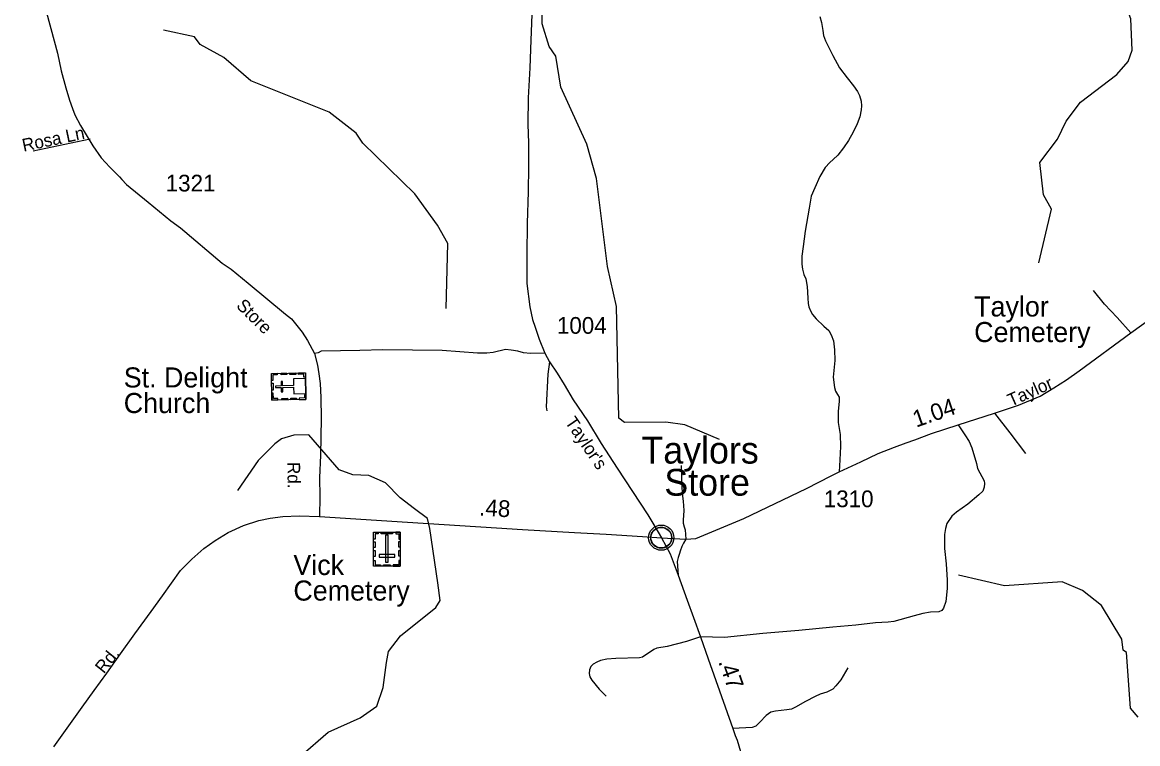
# Model space of a CAD drawing. Extents: x 2220236 to 2384410, y 720751 to 894131.
# Drawn here: x 2294464 to 2302797, y 851639 to 857027 of the extents above; entities that cross this region are included whole.
import ezdxf

# ---------------------------------------------------------------- set-up
doc = ezdxf.new("R2010")
doc.units = 0
for name, color, linetype in [('Exist Civil Demographics Community CELL', 7, 'Continuous'), ('Exist Civil Demographics Community Label', 7, 'Continuous'), ('Exist Cultural Cemetery CELL', 7, 'Continuous'), ('Exist Cultural Cemetery Label', 7, 'Continuous'), ('Exist Cultural Church with Cemetery CELL', 7, 'Continuous'), ('Exist Cultural Church with Cemetery Label', 7, 'Continuous'), ('Exist Hydrographic Creek Single Shore', 7, 'Continuous'), ('Exist Hydrographic Misc Water Feature', 7, 'Continuous'), ('Exist Road Non-System Type 51', 7, 'Continuous'), ('Exist Road Non-System Type 51 Label', 7, 'Continuous'), ('Exist Road Secondary Mileage Hundredths English Label', 7, 'Continuous'), ('Exist Road Secondary Type 51 Attributed', 7, 'Continuous'), ('Exist Road Secondary Type 51 Label', 7, 'Continuous'), ('Exist Road Secondary Type 51 Number Label', 7, 'Continuous')]:
    doc.layers.add(name, color=color, linetype=linetype)

msp = doc.modelspace()

# ---------------------------------------------------------------- linework, layer by layer
at = {"layer": 'Exist Civil Demographics Community CELL'}
msp.add_lwpolyline([(2299159.9, 853189.7), (2299160.9, 853195.3), (2299162.7, 853201.9), (2299165.6, 853209.1), (2299168.5, 853214.8), (2299171.8, 853220.6), (2299175.6, 853225.7), (2299179.6, 853230.1), (2299184.1, 853234.7), (2299189.7, 853239.3), (2299195.1, 853242.9), (2299200, 853245.8), (2299205, 853248.2), (2299210.5, 853250.5), (2299216.1, 853252.4), (2299220.5, 853253.5), (2299225.3, 853254.2), (2299229.4, 853255), (2299235.8, 853255.2), (2299240.2, 853255.1), (2299245.9, 853254.9), (2299250.8, 853254.1), (2299255.7, 853253.1), (2299260.7, 853251.7), (2299265.9, 853249.8), (2299272.5, 853246.9), (2299278.8, 853243.4), (2299283.9, 853239.8), (2299289, 853235.8), (2299292.3, 853232.7), (2299296.5, 853228.3), (2299300.3, 853223.6), (2299303.4, 853219), (2299306.5, 853214), (2299309, 853208.8), (2299311, 853203.8), (2299312.6, 853198.8), (2299313.9, 853194.2), (2299315, 853188.2), (2299315.6, 853183.5), (2299315.8, 853177.5), (2299315.7, 853171.7), (2299315.1, 853166), (2299314.2, 853160.5), (2299312.5, 853154.4), (2299310.6, 853148.5), (2299308.3, 853143.5), (2299305.2, 853137.5), (2299301.9, 853132.1), (2299298.4, 853127.4), (2299294.2, 853122.7), (2299288.9, 853117.7), (2299283.9, 853113.6), (2299278.9, 853110.2), (2299274.6, 853107.7), (2299267.8, 853104.4), (2299260.6, 853101.7), (2299254.7, 853100.3), (2299248.1, 853099), (2299243.6, 853098.5), (2299239.1, 853098.2), (2299233.6, 853098.2), (2299229.3, 853098.6), (2299223.6, 853099.4), (2299217.7, 853100.7), (2299213.1, 853102), (2299208, 853103.9), (2299203.4, 853105.8), (2299199.5, 853108.1), (2299192.7, 853112.2), (2299187.1, 853116.4), (2299182.2, 853120.9), (2299177.7, 853125.8), (2299174.5, 853129.7), (2299171.5, 853133.9), (2299167.5, 853141), (2299165.7, 853144.6), (2299164, 853148.6), (2299161.4, 853156.8), (2299159.9, 853163.8), (2299159.2, 853169), (2299158.9, 853175.3), (2299158.8, 853180), (2299159.4, 853186.5)], close=True, dxfattribs=at)
for centre, radius in [((2299237.5, 853177.3), 94.3), ((2299237.2, 853177.6), 76.7)]:
    msp.add_circle(centre, radius, dxfattribs=at)
at = {"layer": 'Exist Cultural Cemetery CELL'}
for points in [[(2297287.2, 852963.9), (2297088.1, 852963.9), (2297088.1, 853218.5), (2297287.2, 853218.5)], [(2297121.3, 853218.5), (2297121.3, 853207), (2297099.3, 853207), (2297099.3, 853166.6), (2297088.1, 853166.6), (2297088.1, 853218.5)], [(2297229.8, 853207), (2297144.9, 853207), (2297144.9, 853218.4), (2297229.8, 853218.4)], [(2297178.2, 852993.2), (2297196.9, 852993.2), (2297196.9, 853195.9), (2297178.2, 853195.9)], [(2297254.2, 853218.4), (2297254.2, 853207), (2297276.1, 853207), (2297276.1, 853166.5), (2297287.3, 853166.5), (2297287.3, 853218.4)], [(2297099.5, 853146.2), (2297099.5, 853102.9), (2297088.1, 853102.9), (2297088.1, 853146.2)], [(2297287.3, 853148.6), (2297287.3, 853105.2), (2297275.9, 853105.2), (2297275.9, 853148.6)], [(2297099.5, 853080.3), (2297099.5, 853037), (2297088.1, 853037), (2297088.1, 853080.3)], [(2297088.1, 853007.2), (2297099.4, 853007.2), (2297099.4, 852975), (2297140, 852975), (2297140, 852963.9), (2297088.1, 852963.9)], [(2297246.4, 853031.9), (2297246.4, 853050.6), (2297128.7, 853050.6), (2297128.7, 853031.9)], [(2297287.2, 853007.2), (2297275.9, 853007.2), (2297275.9, 852975), (2297235.3, 852975), (2297235.3, 852963.9), (2297287.2, 852963.9)], [(2297287.2, 853081.3), (2297287.2, 853038), (2297275.9, 853038), (2297275.9, 853081.3)], [(2297213.2, 852963.9), (2297161.3, 852963.9), (2297161.3, 852975.3), (2297213.2, 852975.3)]]:
    msp.add_lwpolyline(points, close=True, dxfattribs=at)
at = {"layer": 'Exist Cultural Church with Cemetery CELL'}
for points in [[(2296328.7, 854204.9), (2296324.3, 854403.9), (2296578.9, 854409.5), (2296583.2, 854210.5)], [(2296367.6, 854404.9), (2296367.9, 854393.6), (2296335.7, 854392.9), (2296336.6, 854352.3), (2296325.5, 854352.1), (2296324.3, 854404)], [(2296582.2, 854253.5), (2296579.8, 854365.7), (2296489.2, 854363.7), (2296490.3, 854313), (2296408.9, 854311.1), (2296408.2, 854344.1), (2296397.2, 854343.9), (2296397.9, 854310.9), (2296355.7, 854310), (2296355.9, 854298.4), (2296398.1, 854299.3), (2296398.9, 854266.2), (2296409.9, 854266.4), (2296409.1, 854299.5), (2296490.6, 854301.3), (2296491.7, 854251.6)], [(2296440.9, 854395.1), (2296397.6, 854394.2), (2296397.4, 854405.6), (2296440.7, 854406.5)], [(2296506.9, 854396.5), (2296463.6, 854395.6), (2296463.3, 854407), (2296506.6, 854407.9)], [(2296579.6, 854376.4), (2296568.1, 854376.1), (2296567.6, 854398.1), (2296527.2, 854397.2), (2296527, 854408.4), (2296578.9, 854409.5)], [(2296327, 854278.9), (2296325.9, 854330.7), (2296337.3, 854331), (2296338.4, 854279.2)], [(2296372, 854205.8), (2296371.7, 854217.2), (2296339.5, 854216.5), (2296338.6, 854257), (2296327.5, 854256.8), (2296328.7, 854204.9)], [(2296446.1, 854207.4), (2296402.8, 854206.5), (2296402.5, 854217.9), (2296445.9, 854218.8)], [(2296513.3, 854208.9), (2296470, 854207.9), (2296469.7, 854219.3), (2296513.1, 854220.3)], [(2296582.4, 854243.5), (2296571, 854243.3), (2296571.4, 854221.3), (2296531, 854220.4), (2296531.3, 854209.3), (2296583.2, 854210.4)]]:
    msp.add_lwpolyline(points, close=True, dxfattribs=at)
at = {"layer": 'Exist Hydrographic Creek Single Shore'}
msp.add_lwpolyline([(2296541.6, 851544.8), (2296747.7, 851724), (2296988.7, 851832.3), (2297111.7, 851919.4), (2297160.7, 852059.3), (2297183.7, 852243.9), (2297199.7, 852326.6), (2297289.7, 852445.2), (2297553.8, 852656.3), (2297586.6, 852706.8), (2297568.8, 852840.6), (2297507.7, 853245.4), (2297490.6, 853320.1), (2297392.7, 853393.2), (2297286, 853475.4), (2297178.1, 853585.9), (2297052.2, 853642.4), (2296932.7, 853647.5), (2296830, 853683.5), (2296603.8, 853945.6), (2296492.1, 853943), (2296399.6, 853914.7), (2296350.8, 853878.8), (2296224.9, 853752.9), (2296070.6, 853530.8)], dxfattribs=at)
at = {"layer": 'Exist Hydrographic Misc Water Feature'}
for points in [[(2302057.8, 855230.1), (2302152.8, 855631.1), (2302093.9, 855737), (2302065.8, 855978.7), (2302197.9, 856154.8), (2302262.9, 856288.8), (2302369.7, 856431), (2302641.8, 856635.8), (2302724.8, 856734.3), (2302756.8, 856817.7), (2302745.8, 857053.5), (2302625.8, 857367), (2302583.8, 857434.2), (2302557.7, 857541.4), (2302378.7, 857888.6), (2301898.7, 858374.3), (2301896.8, 858518.6), (2301961.8, 858685.4), (2301918.8, 858841.2), (2301631.7, 859206.9), (2301605.6, 859281.3), (2301650.7, 859739.3), (2301681.7, 859931)], [(2299672.8, 853911.4), (2299413.8, 854018.9), (2299271.7, 854039.5), (2298963.7, 854036.6), (2298921.7, 854071), (2298903.7, 854903.9), (2298834.7, 855203), (2298752.7, 855859.3), (2298682.6, 856115.8), (2298486.8, 856541), (2298450.7, 856772.5), (2298399.6, 856845.9), (2298348.8, 857014.5), (2298346.7, 857204.7)], [(2297629.6, 854887.9), (2297641.7, 855374), (2297564.6, 855512), (2297395.7, 855744.7), (2297008.7, 856122.7), (2296957.7, 856199.4), (2296755.7, 856355.2), (2296170.7, 856590.5), (2295968.7, 856762.7), (2295792.5, 856860.5), (2295750.5, 856917.9), (2295518, 856967.4)], [(2302801.8, 851837.4), (2302742.9, 851903.9), (2302713.8, 852319.5), (2302688.8, 852338.2), (2302679.8, 852419.9), (2302526.8, 852669.7), (2302383.9, 852781.9), (2302233.8, 852847.9), (2301800.9, 852817.1), (2301457.8, 852898.3)]]:
    msp.add_lwpolyline(points, dxfattribs=at)
at = {"layer": 'Exist Road Non-System Type 51'}
msp.add_line((2294969.8, 856153.7), (2294544.8, 856065.1), dxfattribs=at)
for points in [[(2300422.5, 857069.5), (2300434.1, 857026.3), (2300445.7, 856964.9), (2300450.7, 856928.3), (2300465.6, 856888.5), (2300518.7, 856778.9), (2300570.2, 856687.5), (2300626.6, 856612.8), (2300673.1, 856551.3), (2300703, 856509.8), (2300717.9, 856479.9), (2300731.2, 856438.4), (2300733.7, 856401.9), (2300732, 856373.6), (2300720.4, 856320.5), (2300700.5, 856269), (2300670.6, 856205.9), (2300635.8, 856144.4), (2300599.2, 856088), (2300557.7, 856033.2), (2300522.9, 856001.6), (2300496.3, 855978.4), (2300463.1, 855941.8), (2300423.3, 855875.4), (2300385.1, 855790.7), (2300358.6, 855729.2), (2300343.6, 855639.6), (2300313.8, 855466.8), (2300297.2, 855352.2), (2300287.2, 855279.2), (2300288.9, 855221), (2300293.8, 855182.8), (2300303.8, 855143), (2300318.7, 855109.8), (2300327, 855053.3), (2300332, 854966.9), (2300335.3, 854925.4), (2300340.3, 854900.5), (2300353.6, 854870.6), (2300366.9, 854844), (2300395.1, 854812.5), (2300453.2, 854756), (2300489.7, 854724.5), (2300508, 854692.9), (2300524.5, 854648.1), (2300532.8, 854580), (2300534.5, 854500.3), (2300522.9, 854375.7), (2300532.8, 854299.3), (2300539.5, 854271.1), (2300554.4, 854246.2), (2300566, 854226.2), (2300566, 854198), (2300559.4, 854119.9), (2300559.4, 854038.6), (2300574.3, 853947.2), (2300577.7, 853859.2), (2300571, 853759.6), (2300567.7, 853669.9)], [(2302746.1, 854706.2), (2302643.2, 854820.8), (2302549.6, 854922.1), (2302466.6, 855023.1)], [(2298367.3, 854555.1), (2298261.3, 854552), (2298207.3, 854557.4), (2298165.2, 854569.1), (2298115, 854578.4), (2298075, 854584), (2297981.3, 854561), (2297935.3, 854554.5), (2297865.4, 854555.8), (2297599.4, 854574.9), (2297157.4, 854580.2), (2296985.6, 854574.2), (2296697.7, 854569.2), (2296673.9, 854559), (2296647.9, 854552.6)], [(2298401.9, 854491.5), (2298390.9, 854397.5), (2298377.6, 854155.4), (2298381.9, 854125.6)], [(2301726.2, 854108.3), (2301842.4, 853960.5), (2301957.8, 853806.2)], [(2301456.5, 854020.3), (2301506.6, 853945.2), (2301537, 853895.6), (2301557.6, 853847.8), (2301592.7, 853732.2), (2301601.3, 853694.4), (2301650.1, 853600.9), (2301652.5, 853583), (2301650.6, 853554.9), (2301639, 853524.9), (2301609.4, 853496.4), (2301528.2, 853427.7), (2301442.8, 853368.8), (2301409.2, 853338.4), (2301371.7, 853282), (2301362.2, 853246), (2301354.6, 853201.9), (2301353.7, 853096), (2301365, 852982), (2301374.4, 852860.2), (2301372.9, 852798.3), (2301364.1, 852700.3), (2301346.6, 852649.9), (2301334.8, 852633.9), (2301310.8, 852623.7), (2301248.9, 852620.9), (2301191.1, 852610.4), (2301127.2, 852593.7), (2300975.7, 852550.1), (2300933.9, 852545.6), (2300838, 852540.7), (2300692.1, 852523.1), (2300520.4, 852509.3), (2300264.7, 852484.4), (2299997.2, 852461.6), (2299709.7, 852432.5), (2299529.5, 852435.9)], [(2299386.8, 853716.4), (2299388.5, 853630), (2299390.1, 853561.9), (2299393.4, 853507.1), (2299401.7, 853450.6), (2299405.1, 853380.9), (2299400.1, 853307.8), (2299401.7, 853284.6), (2299408.4, 853258), (2299415.1, 853234.9), (2299421.7, 853165)], [(2299421.7, 853165), (2299403.4, 853136.8), (2299391.8, 853110.2), (2299378.5, 853077), (2299373.3, 853058.5), (2299363.6, 853030.4), (2299356.9, 852998.9), (2299362.7, 852896.6)], [(2299529.5, 852435.9), (2299425, 852401), (2299282.5, 852364), (2299204.7, 852353.2), (2299182.7, 852342.9), (2299097.4, 852285.9), (2299075.5, 852279.6), (2298897.6, 852275.8), (2298831.6, 852269.1), (2298783.8, 852260.5), (2298756, 852248.4), (2298728.1, 852232), (2298710.4, 852213.9), (2298702.6, 852189.8), (2298698.9, 852163.8), (2298703.1, 852137.8), (2298719.4, 852112), (2298774.1, 852046.6), (2298826.7, 851993.2)], [(2300631.4, 852205.5), (2300580, 852115.8), (2300541.8, 852071), (2300518.6, 852046.1), (2300475.4, 852024.5), (2300424, 852007.9), (2300387.5, 851991.2), (2300316.1, 851954.7), (2300241.4, 851911.5), (2300209.9, 851896.6), (2300175, 851891.6), (2300090.5, 851881.2), (2300057.3, 851874.6), (2300020.8, 851849.7), (2299974.3, 851798.2), (2299944.5, 851769.9), (2299916.3, 851760), (2299771.9, 851751.7)]]:
    msp.add_lwpolyline(points, dxfattribs=at)
at = {"layer": 'Exist Road Secondary Type 51 Attributed'}
for points in [[(2294618.4, 857195.6), (2294726.9, 856795.1), (2294754.5, 856664), (2294787.9, 856538.1), (2294817.5, 856445.6), (2294839.3, 856382.7), (2294856, 856336.4), (2294898.4, 856255.5), (2294991.5, 856103.9), (2295051.9, 856015.2), (2295117.4, 855944.3), (2295189.9, 855873), (2295206.1, 855852.1), (2295243.3, 855816.1), (2295403.9, 855682.5), (2295572.9, 855545), (2295646.3, 855491.6), (2295957, 855227.7), (2296023.3, 855181.7), (2296152.4, 855079.1), (2296430.8, 854846.2), (2296475.3, 854810.6), (2296554.4, 854711.6), (2296594.9, 854650), (2296647.9, 854552.6)], [(2298269.8, 857086.1), (2298262.1, 856893.2), (2298255.7, 856685.8), (2298244.1, 856463.3), (2298241.6, 856265.7), (2298246.6, 856122.8), (2298246.6, 855950.1), (2298243.3, 855760.8), (2298235.8, 855526.6), (2298232.5, 855292.5), (2298234.1, 855074.9), (2298256.5, 854902.2), (2298276.4, 854805.8), (2298294.7, 854749.4), (2298326.1, 854660.7), (2298367.3, 854555.1), (2298401.9, 854491.5), (2298458.8, 854406.2), (2298511.7, 854320.8), (2298579, 854207.7), (2298686.5, 854048.8), (2298788.4, 853881.9), (2298908.2, 853697.4), (2299138, 853348), (2299189.3, 853259.7), (2299239.1, 853176.6)], [(2299239.1, 853176.6), (2299421.7, 853165), (2299494.7, 853170), (2299854, 853319.4), (2300322.1, 853545.3), (2300507.9, 853640), (2300567.7, 853669.9), (2300728.7, 853744.6), (2300858.2, 853806.1), (2300979.3, 853852.6), (2301067.3, 853885.8), (2301132, 853907.4), (2301255.7, 853955.5), (2301456.5, 854020.3), (2301726.2, 854108.3), (2301907.1, 854166.4), (2302068.9, 854234.5), (2302170.2, 854296), (2302264.8, 854355.8), (2302361, 854423.9), (2302746.1, 854706.2), (2303143.6, 854993.5)], [(2296647.9, 854552.6), (2296669.3, 854466.5), (2296679.5, 854400.7), (2296688.1, 854329.2), (2296694.7, 854224.6), (2296697.2, 854068.5), (2296690.6, 853792.8), (2296683.9, 853625), (2296685.6, 853485.5), (2296684.8, 853334.4)], [(2294700.1, 851613.9), (2294911.6, 851910.1), (2295001.2, 852034.6), (2295095.8, 852164.2), (2295197.9, 852308.7), (2295304.6, 852457.9), (2295425.7, 852625.1), (2295512, 852743.6), (2295646.5, 852931.2), (2295731.1, 853015.9), (2295820.8, 853097.3), (2295905.4, 853157.1), (2296001.7, 853215.2), (2296115.5, 853268), (2296230, 853304.5), (2296314.7, 853322.8), (2296409.3, 853336.1), (2296532.1, 853339.4), (2296684.8, 853334.4)], [(2296684.8, 853334.4), (2297340.4, 853292.9), (2298005.9, 853251.4), (2298201.8, 853238.1), (2298589.3, 853216.5), (2298825, 853203.2), (2299096.4, 853186.6), (2299239.1, 853176.6)], [(2299239.1, 853176.6), (2299305, 853055.9), (2299362.7, 852896.6), (2299430, 852709.9), (2299478.1, 852582.1), (2299529.5, 852435.9), (2299588.5, 852273.2), (2299771.9, 851751.7), (2299789.3, 851700.2), (2299804.2, 851663.7), (2299829.9, 851579), (2299869, 851422.8), (2299920.4, 851248.5), (2299999.2, 850982.7), (2300042.4, 850836.6)]]:
    msp.add_lwpolyline(points, dxfattribs=at)

# ---------------------------------------------------------------- texts
at = {"layer": 'Exist Civil Demographics Community Label'}
for s, p in [('Taylors', (2299089.2, 853730.9)), ('Store', (2299260.4, 853490.9))]:
    msp.add_text(s, height=200, dxfattribs=at).set_placement(p)
at = {"layer": 'Exist Cultural Cemetery Label'}
for s, p in [('Taylor', (2301575.4, 854829.2)), ('Cemetery', (2301575.4, 854638.1)), ('Vick', (2296489, 852898.3)), ('Cemetery', (2296489, 852707.3))]:
    msp.add_text(s, height=150, dxfattribs=at).set_placement(p)
at = {"layer": 'Exist Cultural Church with Cemetery Label'}
for s, p in [('St. Delight', (2295221.5, 854299)), ('Church', (2295221.5, 854108))]:
    msp.add_text(s, height=150, dxfattribs=at).set_placement(p)
at = {"layer": 'Exist Road Non-System Type 51 Label'}
msp.add_text('Rosa Ln', height=95, rotation=11.89453, dxfattribs=at).set_placement((2294473.1, 856059.9))
at = {"layer": 'Exist Road Secondary Mileage Hundredths English Label'}
for s, rotation, p in [('1.04', 19.10176, (2301141.8, 853998.9)), ('.48', 356.43034, (2297874.5, 853343.4)), ('.47', 289.3761, (2299662.5, 852251))]:
    msp.add_text(s, height=125, rotation=rotation, dxfattribs=at).set_placement(p)
at = {"layer": 'Exist Road Secondary Type 51 Label'}
for s, rotation, p in [('Store', 315.47712, (2296056.2, 854903.3)), ('Taylor', 23.86578, (2301850.1, 854154.7)), ("Taylor's", 304.07923, (2298514.9, 854041.1)), ('Rd.', 270.57246, (2296444.4, 853742)), ('Rd.', 51.21528, (2295072.9, 852156))]:
    msp.add_text(s, height=95, rotation=rotation, dxfattribs=at).set_placement(p)
at = {"layer": 'Exist Road Secondary Type 51 Number Label'}
for s, p in [('1321', (2295535.1, 855763)), ('1004', (2298457.8, 854700.2)), ('1310', (2300451.7, 853405))]:
    msp.add_text(s, height=125, dxfattribs=at).set_placement(p)

doc.saveas('drawing.dxf')
